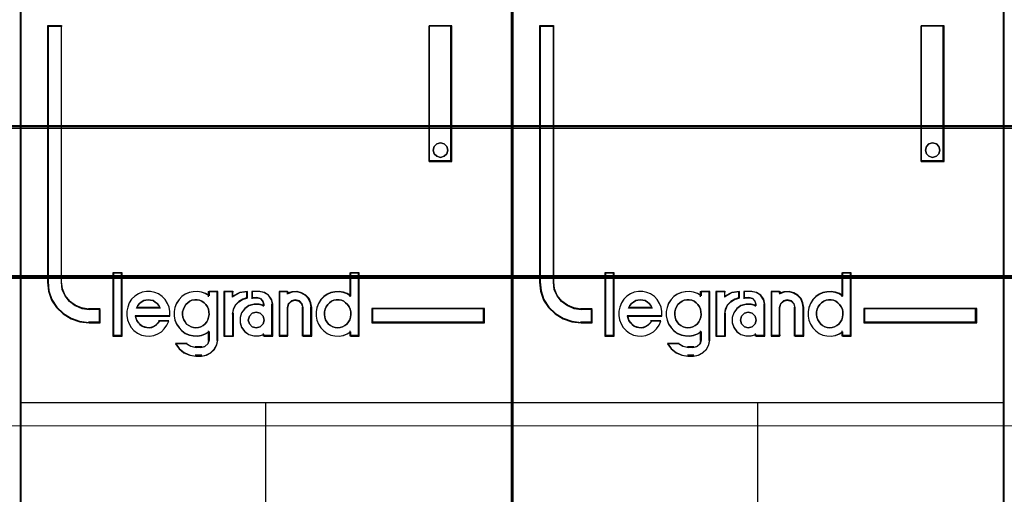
# Model space of a CAD drawing. Header units: millimetres. Extents: x -1290 to 1795, y -4192 to -1311.
# Tile 831 of 1056: x 1436.27 to 1443.46, y -2319.24 to -2315.76. Entities that reach past the tile are written whole.
import ezdxf

# ---------------------------------------------------------------- set-up
doc = ezdxf.new("R2010")
doc.units = ezdxf.units.MM
doc.layers.add('30', color=7, linetype='Continuous')
doc.layers.add('45', color=7, linetype='Continuous')
doc.layers.add('Aparatura', color=7, linetype='Continuous', lineweight=13)

# ---------------------------------------------------------------- blocks, each defined once
blk = doc.blocks.new('*U305')
at = {"layer": '45', "color": 7}
for points in [[(423.425765, -533.64471), (405.452786, -533.64471), (405.452786, -615.375223), (423.425765, -615.375223), (423.425765, -533.64471)], [(408.376372, -593.725255), (408.376372, -593.23608), (407.974472, -593.23608), (407.702765, -593.197606), (407.465022, -593.093175), (407.255581, -592.944774), (407.091425, -592.741409), (406.983875, -592.49957), (406.955572, -592.235745), (406.955572, -582.858975), (406.451782, -582.858975), (406.451782, -592.235745), (406.485746, -592.571022), (406.593296, -592.88981), (406.774434, -593.170124), (407.023499, -593.400971), (407.312187, -593.576854), (407.629178, -593.686781), (407.974472, -593.725255), (408.376372, -593.725255)], [(420.396551, -582.858975), (420.396551, -587.819902), (421.234419, -587.819902), (421.234419, -582.858975), (420.396551, -582.858975)], [(421.048065, -587.271122), (421.084032, -587.401036), (421.048065, -587.542759), (420.952152, -587.631337), (420.814278, -587.672673), (420.682398, -587.631337), (420.586485, -587.542759), (420.550518, -587.401036), (420.586485, -587.271122), (420.682398, -587.170735), (420.814278, -587.141209), (420.952152, -587.170735), (421.048065, -587.271122)], [(409.16232, -594.199263), (409.16232, -591.908224), (408.856176, -591.908224), (408.856176, -594.199263), (409.16232, -594.199263)], [(422.426769, -593.199178), (418.303672, -593.199178), (418.303672, -593.725255), (422.426769, -593.725255), (422.426769, -593.199178)]]:
    blk.add_lwpolyline(points, close=True, dxfattribs=at)
at = {"layer": '45', "color": 139}
for points in [[(423.425765, -533.64471), (405.452786, -533.64471), (405.452786, -615.375223), (423.425765, -615.375223), (423.425765, -533.64471)], [(421.084032, -587.401036), (421.048065, -587.271122), (420.952152, -587.170735), (420.814278, -587.141209), (420.682398, -587.170735), (420.586485, -587.271122), (420.550518, -587.401036), (420.586485, -587.542759), (420.682398, -587.631337), (420.814278, -587.672673), (420.952152, -587.631337), (421.048065, -587.542759), (421.084032, -587.401036)], [(411.869757, -593.91019), (411.968128, -593.898822), (412.054927, -593.870402), (412.135939, -593.824929), (412.205377, -593.768089), (412.269029, -593.688512), (412.309535, -593.61462), (412.338468, -593.517991), (412.361614, -593.421362), (412.350041, -593.324733), (412.332681, -593.228104), (412.292176, -593.142843), (412.240097, -593.051898), (412.170658, -592.989374), (412.095433, -592.938217), (412.008634, -592.898429), (411.916049, -592.881377), (411.829251, -592.881377), (411.73088, -592.898429), (411.655654, -592.938217), (411.574643, -592.989374), (411.505204, -593.051898), (411.458912, -593.142843), (411.418406, -593.228104), (411.389473, -593.324733), (411.389473, -593.421362), (411.401046, -593.517991), (411.429979, -593.61462), (411.476271, -593.688512), (411.534137, -593.768089), (411.615149, -593.824929), (411.69616, -593.870402), (411.782959, -593.898822), (411.869757, -593.91019)], [(417.052241, -593.91019), (417.144734, -593.898822), (417.231445, -593.870402), (417.318157, -593.824929), (417.387526, -593.768089), (417.445334, -593.688512), (417.497361, -593.61462), (417.526265, -593.517991), (417.532046, -593.421362), (417.532046, -593.324733), (417.514704, -593.228104), (417.474238, -593.142843), (417.41643, -593.051898), (417.347061, -592.989374), (417.277692, -592.938217), (417.19098, -592.898429), (417.104268, -592.881377), (417.005995, -592.881377), (416.919283, -592.898429), (416.832572, -592.938217), (416.751641, -592.989374), (416.693833, -593.051898), (416.636025, -593.142843), (416.59556, -593.228104), (416.572437, -593.324733), (416.572437, -593.421362), (416.583998, -593.517991), (416.612902, -593.61462), (416.664929, -593.688512), (416.722737, -593.768089), (416.792106, -593.824929), (416.878818, -593.870402), (416.96553, -593.898822), (417.052241, -593.91019)], [(414.370348, -593.622912), (414.32866, -593.482205), (414.22146, -593.376674), (414.078527, -593.335635), (413.935594, -593.376674), (413.828394, -593.482205), (413.786705, -593.622912), (413.828394, -593.76362), (413.935594, -593.869151), (414.078527, -593.91019), (414.22146, -593.869151), (414.32866, -593.76362), (414.370348, -593.622912)]]:
    blk.add_lwpolyline(points, close=True, dxfattribs=at)
at = {"layer": '45', "color": 59}
for points in [[(423.407862, -533.664461), (405.470689, -533.664461), (405.470689, -615.357268), (423.407862, -615.357268), (423.407862, -533.664461)], [(420.396551, -582.858975), (420.396551, -587.819902), (421.234419, -587.819902), (421.234419, -582.858975), (420.396551, -582.858975)], [(421.048065, -587.271122), (421.084032, -587.401036), (421.048065, -587.542759), (420.952152, -587.631337), (420.814278, -587.672673), (420.682398, -587.631337), (420.586485, -587.542759), (420.550518, -587.401036), (420.586485, -587.271122), (420.682398, -587.170735), (420.814278, -587.141209), (420.952152, -587.170735), (421.048065, -587.271122)], [(409.182014, -594.217218), (409.182014, -591.890269), (408.838273, -591.890269), (408.838273, -594.217218), (409.182014, -594.217218)], [(416.268083, -593.320953), (416.268083, -593.482392), (416.296521, -593.632697), (416.353398, -593.771869), (416.438712, -593.905474), (416.546778, -594.016811), (416.671906, -594.111448), (416.802722, -594.172683), (416.9506, -594.206085), (417.104167, -594.217218), (417.257733, -594.189384), (417.399924, -594.133715), (417.525053, -594.050212), (417.525053, -594.217218), (417.843561, -594.217218), (417.843561, -591.890269), (417.525053, -591.890269), (417.525053, -592.747566), (417.399924, -592.664063), (417.257733, -592.613961), (417.104167, -592.586127), (416.9506, -592.597261), (416.802722, -592.625095), (416.671906, -592.691897), (416.546778, -592.7754), (416.438712, -592.886738), (416.353398, -593.020342), (416.296521, -593.170648), (416.268083, -593.320953)], [(409.343142, -593.460265), (409.371575, -593.611655), (409.42844, -593.763046), (409.508051, -593.892009), (409.610408, -594.009757), (409.735511, -594.105077), (409.88336, -594.172362), (410.025523, -594.206004), (410.179058, -594.217218), (410.332594, -594.189183), (410.480443, -594.133112), (410.611233, -594.049006), (410.719277, -593.942472), (410.815947, -593.807903), (410.884185, -593.667726), (410.537308, -593.667726), (410.480443, -593.740618), (410.412205, -593.807903), (410.332594, -593.858366), (410.25867, -593.886402), (410.173372, -593.903223), (410.082388, -593.892009), (409.99709, -593.875187), (409.911793, -593.847152), (409.832182, -593.791081), (409.775317, -593.723797), (409.718451, -593.645298), (409.690019, -593.561192), (409.661586, -593.477086), (410.923991, -593.477086), (410.923991, -593.314481), (410.895558, -593.151876), (410.833007, -593.0117), (410.747709, -592.87713), (410.645352, -592.764989), (410.508876, -592.669669), (410.3724, -592.613598), (410.218864, -592.574349), (410.065328, -592.574349), (409.911793, -592.602384), (409.76963, -592.658455), (409.644527, -592.753775), (409.52511, -592.860309), (409.439813, -592.994879), (409.382948, -593.146269), (409.343142, -593.29766), (409.343142, -593.460265)], [(411.165012, -593.008662), (411.108169, -593.159001), (411.079748, -593.30934), (411.079748, -593.470816), (411.108169, -593.621155), (411.165012, -593.760358), (411.25596, -593.893993), (411.358277, -594.005355), (411.48333, -594.100013), (411.631121, -594.161262), (411.773227, -594.194671), (411.926702, -594.205807), (412.074492, -594.177967), (412.216599, -594.122286), (412.353021, -594.038764), (412.353021, -594.356147), (412.313231, -594.49535), (412.20523, -594.590008), (412.074492, -594.628984), (411.869859, -594.628984), (411.687963, -594.590008), (411.52312, -594.49535), (411.130906, -594.49535), (411.261644, -594.679097), (411.437856, -594.8183), (411.648173, -594.912958), (411.869859, -594.940799), (412.074492, -594.940799), (412.256388, -594.912958), (412.415547, -594.829437), (412.55197, -594.706938), (412.637233, -594.534326), (412.671339, -594.356147), (412.671339, -592.574349), (412.353021, -592.574349), (412.353021, -592.735824), (412.216599, -592.652302), (412.074492, -592.602189), (411.926702, -592.574349), (411.773227, -592.585485), (411.631121, -592.613326), (411.48333, -592.680143), (411.358277, -592.763665), (411.25596, -592.875027), (411.165012, -593.008662)], [(412.893338, -592.574349), (412.893338, -594.217218), (413.219007, -594.217218), (413.219007, -593.39298), (413.248085, -593.230375), (413.323687, -593.06777), (413.445813, -592.944415), (413.591201, -592.860309), (413.759851, -592.809845), (413.759851, -592.574349), (413.47489, -592.613598), (413.219007, -592.748168), (413.219007, -592.574349), (412.893338, -592.574349)], [(412.913031, -592.592304), (412.913031, -594.199263), (413.223898, -594.199263), (413.223898, -593.393041), (413.251653, -593.233991), (413.323819, -593.07494), (413.440394, -592.954281), (413.579173, -592.872013), (413.740157, -592.822653), (413.740157, -592.592304), (413.468149, -592.630695), (413.223898, -592.762323), (413.223898, -592.592304), (412.913031, -592.592304)], [(413.545047, -593.364945), (413.487723, -593.533157), (413.487723, -593.723797), (413.545047, -593.892009), (413.659696, -594.049006), (413.803008, -594.149933), (413.992179, -594.206004), (414.175617, -594.206004), (414.359056, -594.149933), (414.359056, -594.217218), (414.680073, -594.217218), (414.680073, -593.039735), (414.639946, -592.860309), (414.531029, -592.708918), (414.376253, -592.613598), (414.192815, -592.574349), (413.929122, -592.574349), (413.929122, -592.809845), (414.118293, -592.809845), (414.232942, -592.837881), (414.318928, -592.927594), (414.359056, -593.039735), (414.359056, -593.10702), (414.175617, -593.050949), (413.992179, -593.050949), (413.803008, -593.10702), (413.659696, -593.213554), (413.545047, -593.364945)], [(414.912814, -592.574349), (414.912814, -594.217218), (415.222831, -594.217218), (415.222831, -593.16309), (415.263019, -593.022914), (415.366358, -592.927594), (415.504143, -592.888344), (415.653411, -592.927594), (415.745268, -593.022914), (415.785455, -593.16309), (415.785455, -594.217218), (416.106955, -594.217218), (416.106955, -593.16309), (416.078249, -592.994879), (416.009357, -592.832274), (415.894535, -592.708918), (415.739527, -592.624812), (415.573036, -592.574349), (415.389322, -592.585563), (415.222831, -592.641634), (415.222831, -592.574349), (414.912814, -592.574349)], [(414.932508, -592.592304), (414.932508, -594.199263), (415.232299, -594.199263), (415.232299, -593.168177), (415.271161, -593.031064), (415.371092, -592.937827), (415.504333, -592.899436), (415.648677, -592.937827), (415.737504, -593.031064), (415.776366, -593.168177), (415.776366, -594.199263), (416.087261, -594.199263), (416.087261, -593.168177), (416.059503, -593.003641), (415.992882, -592.844591), (415.881848, -592.723932), (415.731952, -592.641664), (415.570953, -592.592304), (415.393299, -592.603273), (415.232299, -592.658118), (415.232299, -592.592304), (414.932508, -592.592304)], [(410.515919, -593.094417), (410.562347, -593.188405), (409.697625, -593.188405), (409.749856, -593.094417), (409.807891, -593.019226), (409.877533, -592.969099), (409.964586, -592.912706), (410.045835, -592.893909), (410.132888, -592.881377), (410.21994, -592.893909), (410.306993, -592.912706), (410.388242, -592.969099), (410.457884, -593.019226), (410.515919, -593.094417)], [(410.562347, -593.188405), (409.697625, -593.188405), (409.749856, -593.094417), (409.807891, -593.019226), (409.877533, -592.969099), (409.964586, -592.912706), (410.045835, -592.893909), (410.132888, -592.881377), (410.21994, -592.893909), (410.306993, -592.912706), (410.388242, -592.969099), (410.457884, -593.019226), (410.515919, -593.094417), (410.562347, -593.188405)], [(412.269029, -593.688512), (412.205377, -593.768089), (412.135939, -593.824929), (412.054927, -593.870402), (411.968128, -593.898822), (411.869757, -593.91019), (411.782959, -593.898822), (411.69616, -593.870402), (411.615149, -593.824929), (411.534137, -593.768089), (411.476271, -593.688512), (411.429979, -593.61462), (411.401046, -593.517991), (411.389473, -593.421362), (411.389473, -593.324733), (411.418406, -593.228104), (411.458912, -593.142843), (411.505204, -593.051898), (411.574643, -592.989374), (411.655654, -592.938217), (411.73088, -592.898429), (411.829251, -592.881377), (411.916049, -592.881377), (412.008634, -592.898429), (412.095433, -592.938217), (412.170658, -592.989374), (412.240097, -593.051898), (412.292176, -593.142843), (412.332681, -593.228104), (412.350041, -593.324733), (412.361614, -593.421362), (412.338468, -593.517991), (412.309535, -593.61462), (412.269029, -593.688512)], [(411.458912, -593.142843), (411.505204, -593.051898), (411.574643, -592.989374), (411.655654, -592.938217), (411.73088, -592.898429), (411.829251, -592.881377), (411.916049, -592.881377), (412.008634, -592.898429), (412.095433, -592.938217), (412.170658, -592.989374), (412.240097, -593.051898), (412.292176, -593.142843), (412.332681, -593.228104), (412.350041, -593.324733), (412.361614, -593.421362), (412.338468, -593.517991), (412.309535, -593.61462), (412.269029, -593.688512), (412.205377, -593.768089), (412.135939, -593.824929), (412.054927, -593.870402), (411.968128, -593.898822), (411.869757, -593.91019), (411.782959, -593.898822), (411.69616, -593.870402), (411.615149, -593.824929), (411.534137, -593.768089), (411.476271, -593.688512), (411.429979, -593.61462), (411.401046, -593.517991), (411.389473, -593.421362), (411.389473, -593.324733), (411.418406, -593.228104), (411.458912, -593.142843)], [(417.19098, -592.898429), (417.277692, -592.938217), (417.347061, -592.989374), (417.41643, -593.051898), (417.474238, -593.142843), (417.514704, -593.228104), (417.532046, -593.324733), (417.532046, -593.421362), (417.526265, -593.517991), (417.497361, -593.61462), (417.445334, -593.688512), (417.387526, -593.768089), (417.318157, -593.824929), (417.231445, -593.870402), (417.144734, -593.898822), (417.052241, -593.91019), (416.96553, -593.898822), (416.878818, -593.870402), (416.792106, -593.824929), (416.722737, -593.768089), (416.664929, -593.688512), (416.612902, -593.61462), (416.583998, -593.517991), (416.572437, -593.421362), (416.572437, -593.324733), (416.59556, -593.228104), (416.636025, -593.142843), (416.693833, -593.051898), (416.751641, -592.989374), (416.832572, -592.938217), (416.919283, -592.898429), (417.005995, -592.881377), (417.104268, -592.881377), (417.19098, -592.898429)], [(416.59556, -593.228104), (416.636025, -593.142843), (416.693833, -593.051898), (416.751641, -592.989374), (416.832572, -592.938217), (416.919283, -592.898429), (417.005995, -592.881377), (417.104268, -592.881377), (417.19098, -592.898429), (417.277692, -592.938217), (417.347061, -592.989374), (417.41643, -593.051898), (417.474238, -593.142843), (417.514704, -593.228104), (417.532046, -593.324733), (417.532046, -593.421362), (417.526265, -593.517991), (417.497361, -593.61462), (417.445334, -593.688512), (417.387526, -593.768089), (417.318157, -593.824929), (417.231445, -593.870402), (417.144734, -593.898822), (417.052241, -593.91019), (416.96553, -593.898822), (416.878818, -593.870402), (416.792106, -593.824929), (416.722737, -593.768089), (416.664929, -593.688512), (416.612902, -593.61462), (416.583998, -593.517991), (416.572437, -593.421362), (416.572437, -593.324733), (416.59556, -593.228104)], [(414.32866, -593.482205), (414.370348, -593.622912), (414.32866, -593.76362), (414.22146, -593.869151), (414.078527, -593.91019), (413.935594, -593.869151), (413.828394, -593.76362), (413.786705, -593.622912), (413.828394, -593.482205), (413.935594, -593.376674), (414.078527, -593.335635), (414.22146, -593.376674), (414.32866, -593.482205)], [(413.786705, -593.622912), (413.828394, -593.482205), (413.935594, -593.376674), (414.078527, -593.335635), (414.22146, -593.376674), (414.32866, -593.482205), (414.370348, -593.622912), (414.32866, -593.76362), (414.22146, -593.869151), (414.078527, -593.91019), (413.935594, -593.869151), (413.828394, -593.76362), (413.786705, -593.622912)], [(422.408866, -593.217133), (418.323365, -593.217133), (418.323365, -593.7073), (422.408866, -593.7073), (422.408866, -593.217133)]]:
    blk.add_lwpolyline(points, close=True, dxfattribs=at)
at = {"layer": '45', "color": 139}
for points in [[(406.451782, -582.858975), (406.451782, -592.240388)], [(406.451782, -582.858975), (406.983506, -582.858975)], [(406.945909, -582.858975), (406.945909, -592.240388)], [(420.396551, -587.819902), (420.396551, -582.858975)], [(420.396551, -582.858975), (421.234419, -582.858975)], [(421.195032, -587.819902), (421.195032, -582.858975)], [(420.396551, -587.782197), (421.234419, -587.782197)], [(408.838273, -591.890269), (408.838273, -594.217218)], [(408.838273, -591.890269), (409.182014, -591.890269)], [(409.142627, -591.890269), (409.142627, -594.217218)], [(417.494449, -591.890269), (417.494449, -592.771852)], [(417.494449, -591.890269), (417.843561, -591.890269)], [(417.804174, -591.890269), (417.804174, -594.217218)], [(406.451782, -592.202683), (406.485925, -592.545402), (406.594042, -592.871266), (406.776136, -593.157802), (407.026514, -593.393773), (407.316724, -593.57356), (407.635387, -593.685927), (407.982502, -593.725255)], [(406.945909, -592.202683), (406.974704, -592.475439), (407.084122, -592.725466), (407.251128, -592.935715), (407.464206, -593.08914), (407.706077, -593.197106), (407.982502, -593.236883)], [(410.923991, -593.477086), (410.923991, -593.314481), (410.895558, -593.151876), (410.833007, -593.0117), (410.747709, -592.87713), (410.645352, -592.764989), (410.508876, -592.669669), (410.3724, -592.613598), (410.218864, -592.574349), (410.065328, -592.574349), (409.911793, -592.602384), (409.76963, -592.658455), (409.644527, -592.753775), (409.52511, -592.860309), (409.439813, -592.994879), (409.382948, -593.146269), (409.343142, -593.29766), (409.343142, -593.460265), (409.371575, -593.611655), (409.42844, -593.763046), (409.508051, -593.892009), (409.610408, -594.009757), (409.735511, -594.105077), (409.88336, -594.172362), (410.025523, -594.206004), (410.179058, -594.217218), (410.332594, -594.189183), (410.480443, -594.133112), (410.611233, -594.049006), (410.719277, -593.942472), (410.815947, -593.807903), (410.884185, -593.667726)], [(412.361614, -592.736954), (412.224271, -592.652848), (412.081206, -592.602384), (411.932418, -592.574349), (411.777907, -592.585563), (411.634842, -592.613598), (411.486054, -592.680883), (411.360156, -592.764989), (411.257149, -592.87713), (411.165587, -593.0117), (411.108361, -593.16309), (411.079748, -593.314481), (411.079748, -593.477086), (411.108361, -593.628477), (411.165587, -593.768653), (411.257149, -593.903223), (411.360156, -594.015364), (411.486054, -594.110684), (411.634842, -594.172362), (411.777907, -594.206004), (411.932418, -594.217218), (412.081206, -594.189183), (412.224271, -594.133112), (412.361614, -594.049006)], [(412.322227, -592.574349), (412.322227, -592.771852)], [(412.322227, -592.574349), (412.671339, -592.574349)], [(412.633742, -592.574349), (412.633742, -594.366244)], [(412.893338, -592.574349), (412.893338, -594.217218)], [(412.893338, -592.574349), (413.24245, -592.574349)], [(413.759851, -592.574349), (413.467433, -592.621379), (413.204853, -592.782625)], [(413.204853, -592.574349), (413.204853, -592.782625)], [(413.720464, -592.574349), (413.720464, -592.843672)], [(413.915608, -592.574349), (413.915608, -592.843672)], [(414.20922, -592.574349), (413.915608, -592.574349)], [(414.680073, -593.068107), (414.638053, -592.877743), (414.524, -592.717122), (414.361923, -592.615991), (414.169833, -592.574349)], [(414.912814, -592.574349), (414.912814, -594.217218)], [(414.912814, -592.574349), (415.251184, -592.574349)], [(416.106955, -593.188405), (416.077949, -593.01296), (416.008336, -592.843364), (415.892314, -592.714704), (415.735685, -592.626982), (415.567453, -592.574349), (415.381819, -592.586045), (415.213587, -592.644527)], [(415.213587, -592.574349), (415.213587, -592.678487)], [(417.532046, -592.736954), (417.406221, -592.652848), (417.263239, -592.602384), (417.108818, -592.574349), (416.954398, -592.585563), (416.805696, -592.613598), (416.674153, -592.680883), (416.548328, -592.764989), (416.439662, -592.87713), (416.353872, -593.0117), (416.296679, -593.16309), (416.268083, -593.314481), (416.268083, -593.477086), (416.296679, -593.628477), (416.353872, -593.768653), (416.439662, -593.903223), (416.548328, -594.015364), (416.674153, -594.110684), (416.805696, -594.172362), (416.954398, -594.206004), (417.108818, -594.217218), (417.263239, -594.189183), (417.406221, -594.133112), (417.532046, -594.049006)], [(410.562347, -593.188405), (410.515919, -593.094417), (410.457884, -593.019226), (410.388242, -592.969099), (410.306993, -592.912706), (410.21994, -592.893909), (410.132888, -592.881377), (410.045835, -592.893909), (409.964586, -592.912706), (409.877533, -592.969099), (409.807891, -593.019226), (409.749856, -593.094417), (409.697625, -593.188405)], [(413.759851, -592.804171), (413.586787, -592.856844), (413.437594, -592.944633), (413.312272, -593.07339), (413.234692, -593.243115), (413.204853, -593.412841)], [(414.370348, -593.096033), (414.184532, -593.03938), (413.998717, -593.03938), (413.807094, -593.096033), (413.661925, -593.203675), (413.54579, -593.35664), (413.487723, -593.526601), (413.487723, -593.719224), (413.54579, -593.889185), (413.661925, -594.047815), (413.807094, -594.149792), (413.998717, -594.206445), (414.184532, -594.206445), (414.370348, -594.149792)], [(413.915608, -592.804171), (414.135817, -592.804171)], [(414.370348, -593.068107), (414.324994, -592.939358), (414.227805, -592.836358), (414.09822, -592.804171)], [(414.330961, -593.028607), (414.330961, -593.132745)], [(414.642476, -593.028607), (414.642476, -594.217218)], [(415.79544, -593.188405), (415.753879, -593.031758), (415.658882, -592.925238), (415.504513, -592.881377), (415.362019, -592.925238), (415.255148, -593.031758), (415.213587, -593.188405)], [(407.944906, -593.199178), (408.376372, -593.199178)], [(408.338775, -593.199178), (408.338775, -593.725255)], [(408.338775, -593.199178), (408.338775, -593.725255)], [(409.652867, -593.455932), (410.923991, -593.455932)], [(409.652867, -593.455932), (409.681872, -593.545588), (409.710878, -593.635245), (409.768888, -593.718924), (409.826899, -593.790649), (409.908115, -593.850419), (409.995131, -593.880305), (410.082147, -593.898236), (410.174965, -593.91019), (410.261981, -593.892259), (410.337395, -593.862374), (410.41861, -593.80858), (410.488223, -593.736855), (410.546234, -593.659153)], [(409.697625, -593.1507), (410.562347, -593.1507)], [(412.893338, -594.217218), (413.24245, -594.217218), (413.24245, -593.375135)], [(415.213587, -593.1507), (415.213587, -594.217218)], [(415.757843, -593.1507), (415.757843, -594.217218)], [(416.067568, -593.1507), (416.067568, -594.217218)], [(418.303672, -593.199178), (422.426769, -593.199178)], [(418.303672, -593.199178), (418.303672, -593.725255)], [(422.387382, -593.725255), (422.387382, -593.199178)], [(407.944906, -593.685754), (408.376372, -593.685754)], [(410.506847, -593.642663), (410.884604, -593.642663)], [(418.303672, -593.685754), (422.426769, -593.685754)], [(412.322227, -594.014328), (412.322227, -594.366244)], [(414.330961, -594.11308), (414.330961, -594.217218)], [(417.494449, -594.014328), (417.494449, -594.217218)], [(408.838273, -594.179513), (409.182014, -594.179513)], [(411.129877, -594.464995), (411.264178, -594.661264), (411.445193, -594.809953), (411.661243, -594.911061), (411.888971, -594.940799)], [(411.129877, -594.464995), (411.550601, -594.464995)], [(411.511214, -594.464995), (411.690804, -594.584545), (411.888971, -594.633771)], [(412.050099, -594.940799), (412.239429, -594.911558), (412.405093, -594.823836), (412.547091, -594.695177), (412.635839, -594.513884), (412.671339, -594.326743)], [(412.050099, -594.633771), (412.196321, -594.58991), (412.317112, -594.48339), (412.361614, -594.326743)], [(414.330961, -594.179513), (414.680073, -594.179513)], [(414.912814, -594.179513), (415.251184, -594.179513)], [(415.757843, -594.179513), (416.106955, -594.179513)], [(417.494449, -594.179513), (417.843561, -594.179513)], [(411.851374, -594.596066), (412.089486, -594.596066)], [(412.089486, -594.903094), (411.851374, -594.903094)], [(405.452786, -596.639329), (423.425765, -596.639329)], [(414.413316, -596.639329), (414.413316, -603.862568)]]:
    blk.add_lwpolyline(points, dxfattribs=at)
at = {"layer": '45', "color": 1}
for points in [[(408.376372, -593.725255), (408.376372, -593.23608), (407.974472, -593.23608), (407.702765, -593.197606), (407.465022, -593.093175), (407.255581, -592.944774), (407.091425, -592.741409), (406.983875, -592.49957), (406.955572, -592.235745), (406.955572, -582.858975), (406.451782, -582.858975), (406.451782, -592.235745), (406.485746, -592.571022), (406.593296, -592.88981), (406.774434, -593.170124), (407.023499, -593.400971), (407.312187, -593.576854), (407.629178, -593.686781), (407.974472, -593.725255), (408.376372, -593.725255)], [(408.358468, -593.7073), (408.358468, -593.219742), (407.964046, -593.219742), (407.697394, -593.181395), (407.464074, -593.077309), (407.25853, -592.929398), (407.097428, -592.726705), (406.991878, -592.485665), (406.964102, -592.222712), (406.964102, -582.87693), (406.469685, -582.87693), (406.469685, -592.222712), (406.503017, -592.556882), (406.608567, -592.874616), (406.786334, -593.154004), (407.030765, -593.384087), (407.314083, -593.559389), (407.625176, -593.668953), (407.964046, -593.7073), (408.358468, -593.7073)], [(422.426769, -593.199178), (418.303672, -593.199178), (418.303672, -593.725255), (422.426769, -593.725255), (422.426769, -593.199178)]]:
    blk.add_lwpolyline(points, close=True, dxfattribs=at)
blk = doc.blocks.new('*U306')
at = {"layer": '45', "color": 7}
for points in [[(441.411276, -533.64471), (423.438297, -533.64471), (423.438297, -615.375223), (441.411276, -615.375223), (441.411276, -533.64471)], [(426.363673, -593.725255), (426.363673, -593.23608), (425.9614, -593.23608), (425.68944, -593.197606), (425.451476, -593.093175), (425.24184, -592.944774), (425.077531, -592.741409), (424.969881, -592.49957), (424.941552, -592.235745), (424.941552, -582.858975), (424.437293, -582.858975), (424.437293, -592.235745), (424.471288, -592.571022), (424.578939, -592.88981), (424.760245, -593.170124), (425.009541, -593.400971), (425.298498, -593.576854), (425.615784, -593.686781), (425.9614, -593.725255), (426.363673, -593.725255)], [(438.382062, -582.858975), (438.382062, -587.819902), (439.21993, -587.819902), (439.21993, -582.858975), (438.382062, -582.858975)], [(439.033697, -587.271122), (439.069543, -587.401036), (439.033697, -587.542759), (438.938106, -587.631337), (438.800694, -587.672673), (438.669257, -587.631337), (438.573666, -587.542759), (438.537819, -587.401036), (438.573666, -587.271122), (438.669257, -587.170735), (438.800694, -587.141209), (438.938106, -587.170735), (439.033697, -587.271122)], [(427.149622, -594.199263), (427.149622, -591.908224), (426.841687, -591.908224), (426.841687, -594.199263), (427.149622, -594.199263)], [(440.41228, -593.199178), (436.290973, -593.199178), (436.290973, -593.725255), (440.41228, -593.725255), (440.41228, -593.199178)]]:
    blk.add_lwpolyline(points, close=True, dxfattribs=at)
at = {"layer": '45', "color": 139}
for points in [[(441.411276, -533.64471), (423.438297, -533.64471), (423.438297, -615.375223), (441.411276, -615.375223), (441.411276, -533.64471)], [(439.069543, -587.401036), (439.033697, -587.271122), (438.938106, -587.170735), (438.800694, -587.141209), (438.669257, -587.170735), (438.573666, -587.271122), (438.537819, -587.401036), (438.573666, -587.542759), (438.669257, -587.631337), (438.800694, -587.672673), (438.938106, -587.631337), (439.033697, -587.542759), (439.069543, -587.401036)], [(429.856174, -593.91019), (429.954364, -593.898822), (430.041003, -593.870402), (430.121865, -593.824929), (430.191176, -593.768089), (430.254711, -593.688512), (430.295142, -593.61462), (430.324022, -593.517991), (430.347125, -593.421362), (430.335573, -593.324733), (430.318246, -593.228104), (430.277815, -593.142843), (430.225831, -593.051898), (430.156521, -592.989374), (430.081434, -592.938217), (429.994795, -592.898429), (429.902381, -592.881377), (429.815743, -592.881377), (429.717552, -592.898429), (429.642466, -592.938217), (429.561603, -592.989374), (429.492292, -593.051898), (429.446085, -593.142843), (429.405654, -593.228104), (429.376774, -593.324733), (429.376774, -593.421362), (429.388326, -593.517991), (429.417206, -593.61462), (429.463413, -593.688512), (429.521172, -593.768089), (429.602034, -593.824929), (429.682897, -593.870402), (429.769535, -593.898822), (429.856174, -593.91019)], [(435.039543, -593.91019), (435.132035, -593.898822), (435.218747, -593.870402), (435.305458, -593.824929), (435.374828, -593.768089), (435.432636, -593.688512), (435.484663, -593.61462), (435.513566, -593.517991), (435.519347, -593.421362), (435.519347, -593.324733), (435.502005, -593.228104), (435.461539, -593.142843), (435.403732, -593.051898), (435.334362, -592.989374), (435.264993, -592.938217), (435.178281, -592.898429), (435.09157, -592.881377), (434.993296, -592.881377), (434.906585, -592.898429), (434.819873, -592.938217), (434.738942, -592.989374), (434.681134, -593.051898), (434.623327, -593.142843), (434.582861, -593.228104), (434.559738, -593.324733), (434.559738, -593.421362), (434.5713, -593.517991), (434.600203, -593.61462), (434.65223, -593.688512), (434.710038, -593.768089), (434.779408, -593.824929), (434.866119, -593.870402), (434.952831, -593.898822), (435.039543, -593.91019)], [(432.355859, -593.622912), (432.314299, -593.482205), (432.207428, -593.376674), (432.064933, -593.335635), (431.922439, -593.376674), (431.815568, -593.482205), (431.774007, -593.622912), (431.815568, -593.76362), (431.922439, -593.869151), (432.064933, -593.91019), (432.207428, -593.869151), (432.314299, -593.76362), (432.355859, -593.622912)]]:
    blk.add_lwpolyline(points, close=True, dxfattribs=at)
at = {"layer": '45', "color": 59}
for points in [[(441.393373, -533.664461), (423.457991, -533.664461), (423.457991, -615.357268), (441.393373, -615.357268), (441.393373, -533.664461)], [(438.382062, -582.858975), (438.382062, -587.819902), (439.21993, -587.819902), (439.21993, -582.858975), (438.382062, -582.858975)], [(439.033697, -587.271122), (439.069543, -587.401036), (439.033697, -587.542759), (438.938106, -587.631337), (438.800694, -587.672673), (438.669257, -587.631337), (438.573666, -587.542759), (438.537819, -587.401036), (438.573666, -587.271122), (438.669257, -587.170735), (438.800694, -587.141209), (438.938106, -587.170735), (439.033697, -587.271122)], [(427.167525, -594.217218), (427.167525, -591.890269), (426.823784, -591.890269), (426.823784, -594.217218), (427.167525, -594.217218)], [(434.253594, -593.320953), (434.253594, -593.482392), (434.282032, -593.632697), (434.338909, -593.771869), (434.424223, -593.905474), (434.532289, -594.016811), (434.657417, -594.111448), (434.788233, -594.172683), (434.936111, -594.206085), (435.089678, -594.217218), (435.243244, -594.189384), (435.385435, -594.133715), (435.510564, -594.050212), (435.510564, -594.217218), (435.829072, -594.217218), (435.829072, -591.890269), (435.510564, -591.890269), (435.510564, -592.747566), (435.385435, -592.664063), (435.243244, -592.613961), (435.089678, -592.586127), (434.936111, -592.597261), (434.788233, -592.625095), (434.657417, -592.691897), (434.532289, -592.7754), (434.424223, -592.886738), (434.338909, -593.020342), (434.282032, -593.170648), (434.253594, -593.320953)], [(427.328653, -593.460265), (427.357086, -593.611655), (427.413951, -593.763046), (427.493562, -593.892009), (427.595919, -594.009757), (427.721022, -594.105077), (427.868871, -594.172362), (428.011034, -594.206004), (428.16457, -594.217218), (428.318105, -594.189183), (428.465954, -594.133112), (428.596744, -594.049006), (428.704788, -593.942472), (428.801458, -593.807903), (428.869696, -593.667726), (428.522819, -593.667726), (428.465954, -593.740618), (428.397716, -593.807903), (428.318105, -593.858366), (428.244181, -593.886402), (428.158883, -593.903223), (428.067899, -593.892009), (427.982601, -593.875187), (427.897304, -593.847152), (427.817693, -593.791081), (427.760828, -593.723797), (427.703963, -593.645298), (427.67553, -593.561192), (427.647097, -593.477086), (428.909502, -593.477086), (428.909502, -593.314481), (428.881069, -593.151876), (428.818518, -593.0117), (428.73322, -592.87713), (428.630863, -592.764989), (428.494387, -592.669669), (428.357911, -592.613598), (428.204375, -592.574349), (428.050839, -592.574349), (427.897304, -592.602384), (427.755141, -592.658455), (427.630038, -592.753775), (427.510621, -592.860309), (427.425324, -592.994879), (427.368459, -593.146269), (427.328653, -593.29766), (427.328653, -593.460265)], [(429.150619, -593.008662), (429.093713, -593.159001), (429.065259, -593.30934), (429.065259, -593.470816), (429.093713, -593.621155), (429.150619, -593.760358), (429.241669, -593.893993), (429.344101, -594.005355), (429.469295, -594.100013), (429.617252, -594.161262), (429.759518, -594.194671), (429.913166, -594.205807), (430.061122, -594.177967), (430.203389, -594.122286), (430.339964, -594.038764), (430.339964, -594.356147), (430.30013, -594.49535), (430.192007, -594.590008), (430.061122, -594.628984), (429.856259, -594.628984), (429.674158, -594.590008), (429.50913, -594.49535), (429.116475, -594.49535), (429.24736, -594.679097), (429.42377, -594.8183), (429.634324, -594.912958), (429.856259, -594.940799), (430.061122, -594.940799), (430.243223, -594.912958), (430.402561, -594.829437), (430.539137, -594.706938), (430.624496, -594.534326), (430.65864, -594.356147), (430.65864, -592.574349), (430.339964, -592.574349), (430.339964, -592.735824), (430.203389, -592.652302), (430.061122, -592.602189), (429.913166, -592.574349), (429.759518, -592.585485), (429.617252, -592.613326), (429.469295, -592.680143), (429.344101, -592.763665), (429.241669, -592.875027), (429.150619, -593.008662)], [(430.880639, -592.574349), (430.880639, -594.217218), (431.205636, -594.217218), (431.205636, -593.39298), (431.234653, -593.230375), (431.310099, -593.06777), (431.431972, -592.944415), (431.57706, -592.860309), (431.745362, -592.809845), (431.745362, -592.574349), (431.46099, -592.613598), (431.205636, -592.748168), (431.205636, -592.574349), (430.880639, -592.574349)], [(430.898543, -592.592304), (430.898543, -594.199263), (431.210081, -594.199263), (431.210081, -593.393041), (431.237897, -593.233991), (431.310219, -593.07494), (431.427046, -592.954281), (431.566126, -592.872013), (431.727459, -592.822653), (431.727459, -592.592304), (431.454862, -592.630695), (431.210081, -592.762323), (431.210081, -592.592304), (430.898543, -592.592304)], [(431.530644, -593.364945), (431.473234, -593.533157), (431.473234, -593.723797), (431.530644, -593.892009), (431.645466, -594.049006), (431.788992, -594.149933), (431.978447, -594.206004), (432.162161, -594.206004), (432.345875, -594.149933), (432.345875, -594.217218), (432.667374, -594.217218), (432.667374, -593.039735), (432.627187, -592.860309), (432.518107, -592.708918), (432.363098, -592.613598), (432.179384, -592.574349), (431.915295, -592.574349), (431.915295, -592.809845), (432.10475, -592.809845), (432.219572, -592.837881), (432.305688, -592.927594), (432.345875, -593.039735), (432.345875, -593.10702), (432.162161, -593.050949), (431.978447, -593.050949), (431.788992, -593.10702), (431.645466, -593.213554), (431.530644, -593.364945)], [(432.900115, -592.574349), (432.900115, -594.217218), (433.209668, -594.217218), (433.209668, -593.16309), (433.249795, -593.022914), (433.352979, -592.927594), (433.490558, -592.888344), (433.639602, -592.927594), (433.731321, -593.022914), (433.771448, -593.16309), (433.771448, -594.217218), (434.092466, -594.217218), (434.092466, -593.16309), (434.063803, -592.994879), (433.995014, -592.832274), (433.880365, -592.708918), (433.725589, -592.624812), (433.559348, -592.574349), (433.375909, -592.585563), (433.209668, -592.641634), (433.209668, -592.574349), (432.900115, -592.574349)], [(432.918019, -592.592304), (432.918019, -594.199263), (433.218275, -594.199263), (433.218275, -593.168177), (433.257197, -593.031064), (433.357283, -592.937827), (433.49073, -592.899436), (433.635298, -592.937827), (433.724263, -593.031064), (433.763185, -593.168177), (433.763185, -594.199263), (434.074562, -594.199263), (434.074562, -593.168177), (434.046761, -593.003641), (433.980037, -592.844591), (433.868831, -592.723932), (433.718703, -592.641664), (433.557454, -592.592304), (433.379524, -592.603273), (433.218275, -592.658118), (433.218275, -592.592304), (432.918019, -592.592304)], [(428.503124, -593.094417), (428.549648, -593.188405), (427.683136, -593.188405), (427.735475, -593.094417), (427.793631, -593.019226), (427.863417, -592.969099), (427.95065, -592.912706), (428.032067, -592.893909), (428.1193, -592.881377), (428.206533, -592.893909), (428.293765, -592.912706), (428.375183, -592.969099), (428.444969, -593.019226), (428.503124, -593.094417)], [(428.549648, -593.188405), (427.683136, -593.188405), (427.735475, -593.094417), (427.793631, -593.019226), (427.863417, -592.969099), (427.95065, -592.912706), (428.032067, -592.893909), (428.1193, -592.881377), (428.206533, -592.893909), (428.293765, -592.912706), (428.375183, -592.969099), (428.444969, -593.019226), (428.503124, -593.094417), (428.549648, -593.188405)], [(430.254711, -593.688512), (430.191176, -593.768089), (430.121865, -593.824929), (430.041003, -593.870402), (429.954364, -593.898822), (429.856174, -593.91019), (429.769535, -593.898822), (429.682897, -593.870402), (429.602034, -593.824929), (429.521172, -593.768089), (429.463413, -593.688512), (429.417206, -593.61462), (429.388326, -593.517991), (429.376774, -593.421362), (429.376774, -593.324733), (429.405654, -593.228104), (429.446085, -593.142843), (429.492292, -593.051898), (429.561603, -592.989374), (429.642466, -592.938217), (429.717552, -592.898429), (429.815743, -592.881377), (429.902381, -592.881377), (429.994795, -592.898429), (430.081434, -592.938217), (430.156521, -592.989374), (430.225831, -593.051898), (430.277815, -593.142843), (430.318246, -593.228104), (430.335573, -593.324733), (430.347125, -593.421362), (430.324022, -593.517991), (430.295142, -593.61462), (430.254711, -593.688512)], [(429.446085, -593.142843), (429.492292, -593.051898), (429.561603, -592.989374), (429.642466, -592.938217), (429.717552, -592.898429), (429.815743, -592.881377), (429.902381, -592.881377), (429.994795, -592.898429), (430.081434, -592.938217), (430.156521, -592.989374), (430.225831, -593.051898), (430.277815, -593.142843), (430.318246, -593.228104), (430.335573, -593.324733), (430.347125, -593.421362), (430.324022, -593.517991), (430.295142, -593.61462), (430.254711, -593.688512), (430.191176, -593.768089), (430.121865, -593.824929), (430.041003, -593.870402), (429.954364, -593.898822), (429.856174, -593.91019), (429.769535, -593.898822), (429.682897, -593.870402), (429.602034, -593.824929), (429.521172, -593.768089), (429.463413, -593.688512), (429.417206, -593.61462), (429.388326, -593.517991), (429.376774, -593.421362), (429.376774, -593.324733), (429.405654, -593.228104), (429.446085, -593.142843)], [(435.178281, -592.898429), (435.264993, -592.938217), (435.334362, -592.989374), (435.403732, -593.051898), (435.461539, -593.142843), (435.502005, -593.228104), (435.519347, -593.324733), (435.519347, -593.421362), (435.513566, -593.517991), (435.484663, -593.61462), (435.432636, -593.688512), (435.374828, -593.768089), (435.305458, -593.824929), (435.218747, -593.870402), (435.132035, -593.898822), (435.039543, -593.91019), (434.952831, -593.898822), (434.866119, -593.870402), (434.779408, -593.824929), (434.710038, -593.768089), (434.65223, -593.688512), (434.600203, -593.61462), (434.5713, -593.517991), (434.559738, -593.421362), (434.559738, -593.324733), (434.582861, -593.228104), (434.623327, -593.142843), (434.681134, -593.051898), (434.738942, -592.989374), (434.819873, -592.938217), (434.906585, -592.898429), (434.993296, -592.881377), (435.09157, -592.881377), (435.178281, -592.898429)], [(434.582861, -593.228104), (434.623327, -593.142843), (434.681134, -593.051898), (434.738942, -592.989374), (434.819873, -592.938217), (434.906585, -592.898429), (434.993296, -592.881377), (435.09157, -592.881377), (435.178281, -592.898429), (435.264993, -592.938217), (435.334362, -592.989374), (435.403732, -593.051898), (435.461539, -593.142843), (435.502005, -593.228104), (435.519347, -593.324733), (435.519347, -593.421362), (435.513566, -593.517991), (435.484663, -593.61462), (435.432636, -593.688512), (435.374828, -593.768089), (435.305458, -593.824929), (435.218747, -593.870402), (435.132035, -593.898822), (435.039543, -593.91019), (434.952831, -593.898822), (434.866119, -593.870402), (434.779408, -593.824929), (434.710038, -593.768089), (434.65223, -593.688512), (434.600203, -593.61462), (434.5713, -593.517991), (434.559738, -593.421362), (434.559738, -593.324733), (434.582861, -593.228104)], [(432.314299, -593.482205), (432.355859, -593.622912), (432.314299, -593.76362), (432.207428, -593.869151), (432.064933, -593.91019), (431.922439, -593.869151), (431.815568, -593.76362), (431.774007, -593.622912), (431.815568, -593.482205), (431.922439, -593.376674), (432.064933, -593.335635), (432.207428, -593.376674), (432.314299, -593.482205)], [(431.774007, -593.622912), (431.815568, -593.482205), (431.922439, -593.376674), (432.064933, -593.335635), (432.207428, -593.376674), (432.314299, -593.482205), (432.355859, -593.622912), (432.314299, -593.76362), (432.207428, -593.869151), (432.064933, -593.91019), (431.922439, -593.869151), (431.815568, -593.76362), (431.774007, -593.622912)], [(440.394377, -593.217133), (436.308876, -593.217133), (436.308876, -593.7073), (440.394377, -593.7073), (440.394377, -593.217133)]]:
    blk.add_lwpolyline(points, close=True, dxfattribs=at)
at = {"layer": '45', "color": 139}
for points in [[(424.437293, -582.858975), (424.437293, -592.240388)], [(424.437293, -582.858975), (424.970807, -582.858975)], [(424.93142, -582.858975), (424.93142, -592.240388)], [(438.382062, -587.819902), (438.382062, -582.858975)], [(438.382062, -582.858975), (439.21993, -582.858975)], [(439.182333, -587.819902), (439.182333, -582.858975)], [(438.382062, -587.782197), (439.21993, -587.782197)], [(426.823784, -591.890269), (426.823784, -594.217218)], [(426.823784, -591.890269), (427.167525, -591.890269)], [(427.129928, -591.890269), (427.129928, -594.217218)], [(435.47996, -591.890269), (435.47996, -592.771852)], [(435.47996, -591.890269), (435.829072, -591.890269)], [(435.791475, -591.890269), (435.791475, -594.217218)], [(424.437293, -592.202683), (424.471476, -592.545402), (424.57972, -592.871266), (424.762026, -593.157802), (425.012697, -593.393773), (425.303247, -593.57356), (425.622283, -593.685927), (425.969804, -593.725255)], [(424.93142, -592.202683), (424.960264, -592.475439), (425.069872, -592.725466), (425.237167, -592.935715), (425.450612, -593.08914), (425.692901, -593.197106), (425.969804, -593.236883)], [(428.909502, -593.477086), (428.909502, -593.314481), (428.881069, -593.151876), (428.818518, -593.0117), (428.73322, -592.87713), (428.630863, -592.764989), (428.494387, -592.669669), (428.357911, -592.613598), (428.204375, -592.574349), (428.050839, -592.574349), (427.897304, -592.602384), (427.755141, -592.658455), (427.630038, -592.753775), (427.510621, -592.860309), (427.425324, -592.994879), (427.368459, -593.146269), (427.328653, -593.29766), (427.328653, -593.460265), (427.357086, -593.611655), (427.413951, -593.763046), (427.493562, -593.892009), (427.595919, -594.009757), (427.721022, -594.105077), (427.868871, -594.172362), (428.011034, -594.206004), (428.16457, -594.217218), (428.318105, -594.189183), (428.465954, -594.133112), (428.596744, -594.049006), (428.704788, -593.942472), (428.801458, -593.807903), (428.869696, -593.667726)], [(430.347125, -592.736954), (430.209783, -592.652848), (430.066717, -592.602384), (429.917929, -592.574349), (429.763418, -592.585563), (429.620353, -592.613598), (429.471565, -592.680883), (429.345667, -592.764989), (429.24266, -592.87713), (429.151099, -593.0117), (429.093872, -593.16309), (429.065259, -593.314481), (429.065259, -593.477086), (429.093872, -593.628477), (429.151099, -593.768653), (429.24266, -593.903223), (429.345667, -594.015364), (429.471565, -594.110684), (429.620353, -594.172362), (429.763418, -594.206004), (429.917929, -594.217218), (430.066717, -594.189183), (430.209783, -594.133112), (430.347125, -594.049006)], [(430.309529, -592.574349), (430.309529, -592.771852)], [(430.309529, -592.574349), (430.65864, -592.574349)], [(430.619253, -592.574349), (430.619253, -594.366244)], [(430.880639, -592.574349), (430.880639, -594.217218)], [(430.880639, -592.574349), (431.229751, -592.574349)], [(431.745362, -592.574349), (431.452944, -592.621379), (431.190364, -592.782625)], [(431.190364, -592.574349), (431.190364, -592.782625)], [(431.707765, -592.574349), (431.707765, -592.843672)], [(431.901119, -592.574349), (431.901119, -592.843672)], [(432.194731, -592.574349), (431.901119, -592.574349)], [(432.667374, -593.068107), (432.625355, -592.877743), (432.511301, -592.717122), (432.349225, -592.615991), (432.157134, -592.574349)], [(432.900115, -592.574349), (432.900115, -594.217218)], [(432.900115, -592.574349), (433.238485, -592.574349)], [(434.092466, -593.188405), (434.06346, -593.01296), (433.993847, -592.843364), (433.877825, -592.714704), (433.721196, -592.626982), (433.552964, -592.574349), (433.36733, -592.586045), (433.199098, -592.644527)], [(433.199098, -592.574349), (433.199098, -592.678487)], [(435.519347, -592.736954), (435.393345, -592.652848), (435.25016, -592.602384), (435.09552, -592.574349), (434.940881, -592.585563), (434.791969, -592.613598), (434.660239, -592.680883), (434.534236, -592.764989), (434.425416, -592.87713), (434.339505, -593.0117), (434.282231, -593.16309), (434.253594, -593.314481), (434.253594, -593.477086), (434.282231, -593.628477), (434.339505, -593.768653), (434.425416, -593.903223), (434.534236, -594.015364), (434.660239, -594.110684), (434.791969, -594.172362), (434.940881, -594.206004), (435.09552, -594.217218), (435.25016, -594.189183), (435.393345, -594.133112), (435.519347, -594.049006)], [(428.549648, -593.188405), (428.503124, -593.094417), (428.444969, -593.019226), (428.375183, -592.969099), (428.293765, -592.912706), (428.206533, -592.893909), (428.1193, -592.881377), (428.032067, -592.893909), (427.95065, -592.912706), (427.863417, -592.969099), (427.793631, -593.019226), (427.735475, -593.094417), (427.683136, -593.188405)], [(431.745362, -592.804171), (431.572298, -592.856844), (431.423105, -592.944633), (431.297783, -593.07339), (431.220203, -593.243115), (431.190364, -593.412841)], [(432.355859, -593.096033), (432.170044, -593.03938), (431.984228, -593.03938), (431.792605, -593.096033), (431.647436, -593.203675), (431.531301, -593.35664), (431.473234, -593.526601), (431.473234, -593.719224), (431.531301, -593.889185), (431.647436, -594.047815), (431.792605, -594.149792), (431.984228, -594.206445), (432.170044, -594.206445), (432.355859, -594.149792)], [(431.901119, -592.804171), (432.123118, -592.804171)], [(432.355859, -593.068107), (432.310505, -592.939358), (432.213316, -592.836358), (432.083731, -592.804171)], [(432.318263, -593.028607), (432.318263, -593.132745)], [(432.627987, -593.028607), (432.627987, -594.217218)], [(433.782741, -593.188405), (433.741052, -593.031758), (433.645764, -592.925238), (433.49092, -592.881377), (433.347987, -592.925238), (433.240787, -593.031758), (433.199098, -593.188405)], [(425.930417, -593.199178), (426.363673, -593.199178)], [(426.324286, -593.199178), (426.324286, -593.725255)], [(426.324286, -593.199178), (426.324286, -593.725255)], [(427.640168, -593.455932), (428.909502, -593.455932)], [(427.640168, -593.455932), (427.669173, -593.545588), (427.698179, -593.635245), (427.75619, -593.718924), (427.814201, -593.790649), (427.895416, -593.850419), (427.982432, -593.880305), (428.069449, -593.898236), (428.162266, -593.91019), (428.249282, -593.892259), (428.324696, -593.862374), (428.405912, -593.80858), (428.475525, -593.736855), (428.533536, -593.659153)], [(427.683136, -593.1507), (428.549648, -593.1507)], [(430.880639, -594.217218), (431.229751, -594.217218), (431.229751, -593.375135)], [(433.199098, -593.1507), (433.199098, -594.217218)], [(433.743354, -593.1507), (433.743354, -594.217218)], [(434.054869, -593.1507), (434.054869, -594.217218)], [(436.290973, -593.199178), (440.41228, -593.199178)], [(436.290973, -593.199178), (436.290973, -593.725255)], [(440.374683, -593.725255), (440.374683, -593.199178)], [(425.930417, -593.685754), (426.363673, -593.685754)], [(428.494149, -593.642663), (428.871905, -593.642663)], [(436.290973, -593.685754), (440.41228, -593.685754)], [(430.309529, -594.014328), (430.309529, -594.366244)], [(432.318263, -594.11308), (432.318263, -594.217218)], [(435.47996, -594.014328), (435.47996, -594.217218)], [(426.823784, -594.179513), (427.167525, -594.179513)], [(429.115388, -594.464995), (429.250006, -594.661264), (429.431448, -594.809953), (429.648007, -594.911061), (429.876272, -594.940799)], [(429.115388, -594.464995), (429.537903, -594.464995)], [(429.498516, -594.464995), (429.678105, -594.584545), (429.876272, -594.633771)], [(430.037401, -594.940799), (430.226731, -594.911558), (430.392395, -594.823836), (430.534392, -594.695177), (430.623141, -594.513884), (430.65864, -594.326743)], [(430.037401, -594.633771), (430.182782, -594.58991), (430.302879, -594.48339), (430.347125, -594.326743)], [(432.318263, -594.179513), (432.667374, -594.179513)], [(432.900115, -594.179513), (433.238485, -594.179513)], [(433.743354, -594.179513), (434.092466, -594.179513)], [(435.47996, -594.179513), (435.829072, -594.179513)], [(429.836885, -594.596066), (430.074997, -594.596066)], [(430.074997, -594.903094), (429.836885, -594.903094)], [(423.438297, -596.639329), (441.411276, -596.639329)], [(432.400617, -596.639329), (432.400617, -603.862568)]]:
    blk.add_lwpolyline(points, dxfattribs=at)
at = {"layer": '45', "color": 1}
for points in [[(426.363673, -593.725255), (426.363673, -593.23608), (425.9614, -593.23608), (425.68944, -593.197606), (425.451476, -593.093175), (425.24184, -592.944774), (425.077531, -592.741409), (424.969881, -592.49957), (424.941552, -592.235745), (424.941552, -582.858975), (424.437293, -582.858975), (424.437293, -592.235745), (424.471288, -592.571022), (424.578939, -592.88981), (424.760245, -593.170124), (425.009541, -593.400971), (425.298498, -593.576854), (425.615784, -593.686781), (425.9614, -593.725255), (426.363673, -593.725255)], [(426.343979, -593.7073), (426.343979, -593.219742), (425.949931, -593.219742), (425.683532, -593.181395), (425.450433, -593.077309), (425.245084, -592.929398), (425.084134, -592.726705), (424.978685, -592.485665), (424.950935, -592.222712), (424.950935, -582.87693), (424.456987, -582.87693), (424.456987, -592.222712), (424.490287, -592.556882), (424.595736, -592.874616), (424.773336, -593.154004), (425.017535, -593.384087), (425.300584, -593.559389), (425.611382, -593.668953), (425.949931, -593.7073), (426.343979, -593.7073)], [(440.41228, -593.199178), (436.290973, -593.199178), (436.290973, -593.725255), (440.41228, -593.725255), (440.41228, -593.199178)]]:
    blk.add_lwpolyline(points, close=True, dxfattribs=at)
blk = doc.blocks.new('*U317')
at = {"layer": '30', "color": 7}
for points in [[(548.842747, -862.322745), (117.158256, -862.322745), (117.158256, -863.837653), (117.158256, -884.908643), (117.158256, -886.423551), (548.842747, -886.423551), (548.842747, -884.908643), (548.842747, -863.837653), (548.842747, -862.322745)], [(117.158256, -886.335572), (548.842747, -886.335572), (117.158256, -886.335572)], [(548.842747, -886.335572), (117.158256, -886.335572), (117.158256, -887.813418), (117.158256, -889.374916), (117.158256, -891.912351), (548.842747, -891.912351), (548.842747, -889.374916), (548.842747, -887.813418), (548.842747, -886.335572)], [(548.79978, -886.378663), (117.201224, -886.378663), (117.201224, -887.833671), (117.201224, -889.371038), (117.201224, -891.869259), (548.79978, -891.869259), (548.79978, -889.371038), (548.79978, -887.833671), (548.79978, -886.378663)], [(117.158256, -891.824372), (548.842747, -891.824372), (117.158256, -891.824372)]]:
    blk.add_lwpolyline(points, close=True, dxfattribs=at)

msp = doc.modelspace()

# ---------------------------------------------------------------- linework, layer by layer
at = {"layer": 'Aparatura', "color": 7, "lineweight": 13}
msp.add_lwpolyline([(1428.3433, -2309.7406), (1514.6895, -2309.7406), (1514.6895, -2318.7367), (1428.3433, -2318.7367), (1428.3433, -2309.7406)], close=True, dxfattribs=at)
msp.add_lwpolyline([(1428.3433, -2318.7364), (1514.6895, -2318.7364)], dxfattribs=at)

# ---------------------------------------------------------------- block references
at = {"layer": 'Aparatura', "color": 7, "lineweight": 13, "xscale": 0.2, "yscale": 0.2, "zscale": 0.2}
for name, p in [('*U305', (1355.1787, -2199.2372)), ('*U306', (1355.1787, -2199.2372)), ('*U317', (1404.8289, -2139.2723))]:
    msp.add_blockref(name, p, dxfattribs=at)

doc.saveas('drawing.dxf')
